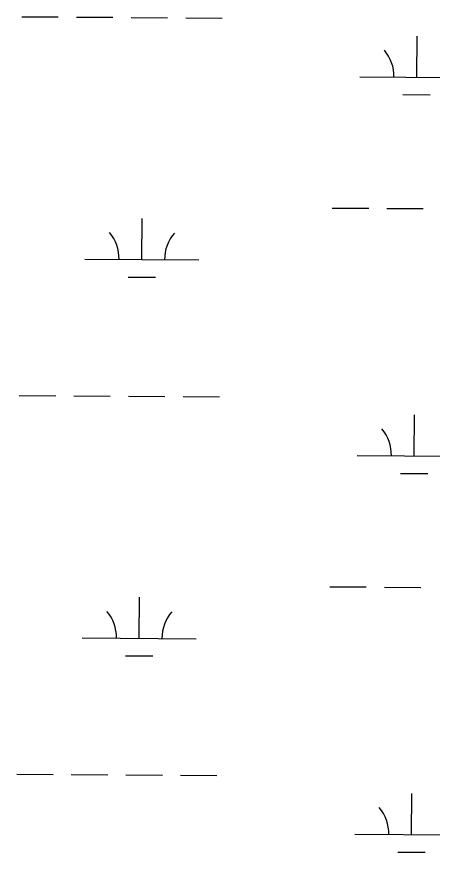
# Model space of a CAD drawing. Extents: x 3172231 to 3210228, y 940198 to 965780.
# Drawn here: x 3198940 to 3199305, y 950167 to 950901 of the extents above; entities that cross this region are included whole.
import ezdxf

# ---------------------------------------------------------------- set-up
doc = ezdxf.new("R2010")
doc.units = 0
doc.layers.add('V-WETL-SWMP', color=7, linetype='Continuous')

msp = doc.modelspace()

# ---------------------------------------------------------------- linework, layer by layer
at = {"layer": 'V-WETL-SWMP'}
for p, q in [((3198944.714, 950900.943), (3198976.714, 950900.725)), ((3198992.713, 950900.616), (3199024.713, 950900.398)), ((3199040.712, 950900.289), (3199072.711, 950900.071)), ((3199088.711, 950899.962), (3199120.71, 950899.745)), ((3199291.677, 950847.838), (3199291.922, 950883.837)), ((3199241.678, 950848.178), (3199341.676, 950847.497)), ((3199279.572, 950832.489), (3199303.572, 950832.325)), ((3199217.485, 950732.908), (3199249.484, 950732.69)), ((3199265.484, 950732.581), (3199297.483, 950732.363)), ((3199050.109, 950687.616), (3199050.354, 950723.615)), ((3199000.11, 950687.957), (3199100.108, 950687.276)), ((3199038.004, 950672.267), (3199062.003, 950672.104)), ((3198942.45, 950568.275), (3198974.449, 950568.057)), ((3198990.449, 950567.949), (3199022.448, 950567.731)), ((3199038.448, 950567.622), (3199070.447, 950567.404)), ((3199086.447, 950567.295), (3199118.446, 950567.077)), ((3199289.412, 950515.17), (3199289.657, 950551.169)), ((3199239.414, 950515.511), (3199339.411, 950514.83)), ((3199277.308, 950499.821), (3199301.307, 950499.658)), ((3199215.22, 950400.241), (3199247.22, 950400.023)), ((3199263.219, 950399.914), (3199295.219, 950399.696)), ((3199047.844, 950354.949), (3199048.089, 950390.948)), ((3198997.845, 950355.289), (3199097.843, 950354.609)), ((3199035.739, 950339.6), (3199059.739, 950339.437)), ((3198940.185, 950235.608), (3198972.185, 950235.39)), ((3198988.184, 950235.281), (3199020.183, 950235.063)), ((3199036.183, 950234.954), (3199068.182, 950234.737)), ((3199084.182, 950234.628), (3199116.181, 950234.41)), ((3199287.148, 950182.503), (3199287.393, 950218.502)), ((3199237.149, 950182.843), (3199337.147, 950182.163)), ((3199275.043, 950167.154), (3199299.043, 950166.991))]:
    msp.add_line(p, q, dxfattribs=at)
for centre, start, end in [((3199236.439, 950848.688), 358.838165, 40.381824), ((3198994.87, 950688.467), 358.838165, 40.381824), ((3199105.354, 950687.715), 138.838162, 180.381821), ((3199234.174, 950516.021), 358.838165, 40.381824), ((3198992.606, 950355.8), 358.838165, 40.381824), ((3199103.089, 950355.048), 138.838162, 180.381821), ((3199231.909, 950183.354), 358.838165, 40.381824)]:
    msp.add_arc(centre, 35.246, start, end, dxfattribs=at)

doc.saveas('drawing.dxf')
